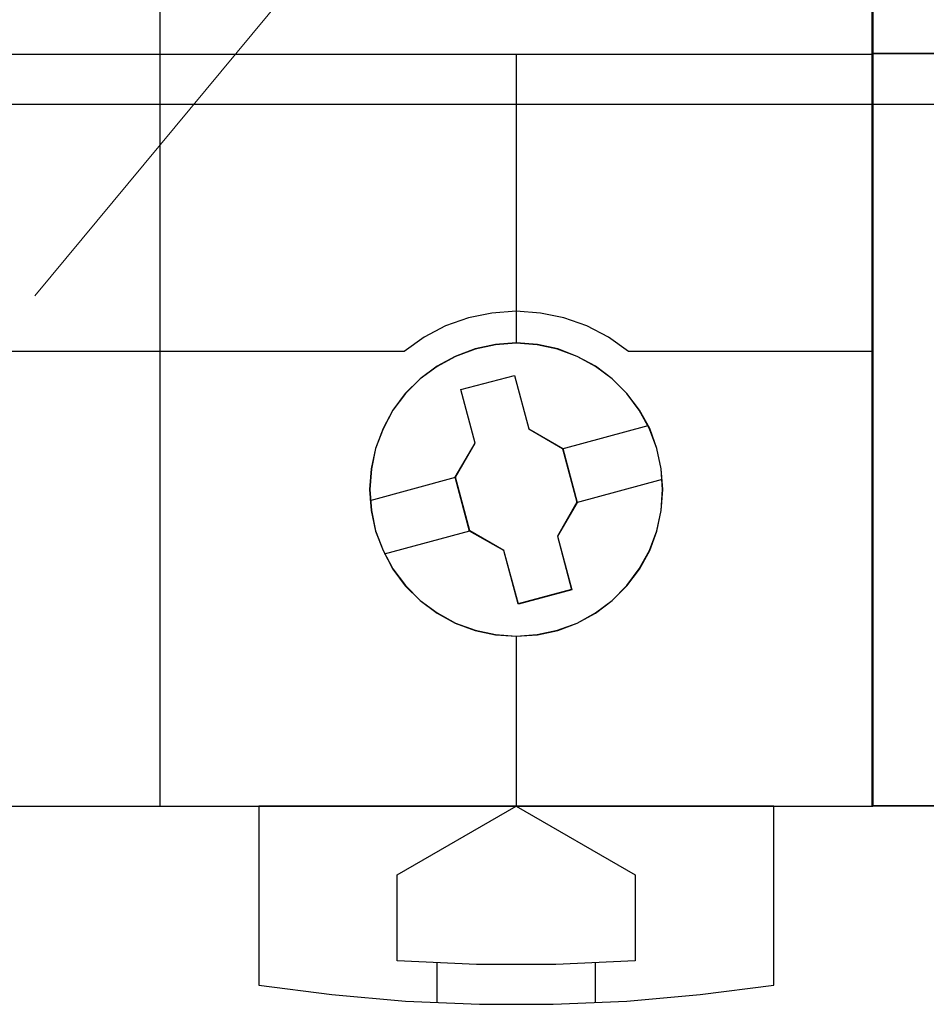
# Model space of a CAD drawing. Header units: millimetres. Extents: x -1290 to 1795, y -4192 to -1311.
# Tile 398 of 656: x 1464.41 to 1468.99, y -3693.95 to -3688.98. Entities that reach past the tile are written whole.
import ezdxf

# ---------------------------------------------------------------- set-up
doc = ezdxf.new("R2010")
doc.units = ezdxf.units.MM
doc.layers.add('45', color=7, linetype='Continuous')
doc.layers.add('Aparatura', color=7, linetype='Continuous', lineweight=13)

# ---------------------------------------------------------------- blocks, each defined once
blk = doc.blocks.new('*U213')
at = {"layer": '45', "color": 7}
for points in [[(513.455777, -233.587806), (531.452685, -233.587806), (531.452685, -233.587806), (549.44375, -233.587806), (549.44375, -233.587806), (549.44375, -316.565706), (549.44375, -316.565706), (531.452685, -316.565706), (531.452685, -316.565706), (513.455777, -316.565706), (513.455777, -316.565706), (495.464712, -316.565706), (495.464712, -316.565706), (495.464712, -233.587806), (495.464712, -233.587806), (513.455777, -233.587806), (513.455777, -233.587806)], [(544.139855, -308.564689), (544.104753, -308.044056), (543.993595, -307.523423), (543.812233, -307.02619), (543.554816, -306.558205), (543.238895, -306.137019), (542.86447, -305.768481), (542.443242, -305.452592), (541.981062, -305.20105), (541.489629, -305.013856), (540.974795, -304.90271), (540.442409, -304.861761), (539.915874, -304.90271), (539.40104, -305.013856), (538.903757, -305.20105), (538.441576, -305.452592), (538.014498, -305.768481), (537.640073, -306.137019), (537.324152, -306.558205), (537.078436, -307.02619), (536.885373, -307.523423), (536.780066, -308.044056), (536.739113, -308.564689), (536.780066, -309.097021), (536.885373, -309.611804), (537.078436, -310.103188), (537.324152, -310.571173), (537.640073, -310.992359), (538.014498, -311.366746), (538.441576, -311.682636), (538.903757, -311.940028), (539.40104, -312.121372), (539.915874, -312.232518), (540.442409, -312.267617), (540.974795, -312.232518), (541.489629, -312.121372), (541.981062, -311.940028), (542.443242, -311.682636), (542.86447, -311.366746), (543.238895, -310.992359), (543.554816, -310.571173), (543.812233, -310.103188), (543.993595, -309.611804), (544.104753, -309.097021), (544.139855, -308.564689)], [(544.134483, -308.564689), (544.099423, -308.044813), (543.9884, -307.524938), (543.807258, -307.028427), (543.550152, -306.561124), (543.234613, -306.14055), (542.860641, -305.772548), (542.439923, -305.457118), (541.978301, -305.205942), (541.487463, -305.019021), (540.973252, -304.908036), (540.44151, -304.867147), (539.915612, -304.908036), (539.401401, -305.019021), (538.90472, -305.205942), (538.443098, -305.457118), (538.016536, -305.772548), (537.642564, -306.14055), (537.327026, -306.561124), (537.081606, -307.028427), (536.888777, -307.524938), (536.783598, -308.044813), (536.742694, -308.564689), (536.783598, -309.096247), (536.888777, -309.610281), (537.081606, -310.10095), (537.327026, -310.568254), (537.642564, -310.988828), (538.016536, -311.362671), (538.443098, -311.678101), (538.90472, -311.935118), (539.401401, -312.116198), (539.915612, -312.227183), (540.44151, -312.262231), (540.973252, -312.227183), (541.487463, -312.116198), (541.978301, -311.935118), (542.439923, -311.678101), (542.860641, -311.362671), (543.234613, -310.988828), (543.550152, -310.568254), (543.807258, -310.10095), (543.9884, -309.610281), (544.099423, -309.096247), (544.134483, -308.564689)], [(539.041138, -306.037401), (540.395511, -305.680445), (540.395511, -305.680445), (540.759022, -307.032197), (540.759022, -307.032197), (541.615033, -307.529595), (541.615033, -307.529595), (541.978545, -308.8872), (541.978545, -308.8872), (541.486045, -309.741554), (541.486045, -309.741554), (541.843694, -311.093306), (541.843694, -311.093306), (540.495183, -311.456114), (540.495183, -311.456114), (540.131672, -310.104362), (540.131672, -310.104362), (539.263935, -309.612816), (539.263935, -309.612816), (538.900423, -308.255211), (538.900423, -308.255211), (539.404649, -307.395005), (539.404649, -307.395005), (539.041138, -306.037401), (539.041138, -306.037401)], [(539.04431, -306.040437), (540.394743, -305.684035), (540.757198, -307.033687), (541.610719, -307.530312), (541.973173, -308.885806), (541.482106, -309.738833), (541.838714, -311.088484), (540.494126, -311.450728), (540.131672, -310.101077), (539.266459, -309.610294), (538.904005, -308.2548), (539.406764, -307.395931), (539.04431, -306.040437)], [(533.940333, -316.554934), (533.940333, -321.074484), (533.940333, -321.074484), (535.787977, -321.314512), (537.647316, -321.478434), (539.512501, -321.560395), (541.371839, -321.560395), (543.237025, -321.478434), (545.090516, -321.314512), (546.944007, -321.074484), (546.944007, -321.074484), (546.944007, -316.554934), (533.940333, -316.554934)], [(537.433884, -318.294345), (540.442411, -316.554934), (540.442411, -316.554934), (543.445084, -318.294345), (543.445084, -318.294345), (543.445084, -320.461288), (543.445084, -320.461288), (541.443302, -320.554994), (539.441519, -320.554994), (537.433884, -320.461288), (537.433884, -320.461288), (537.433884, -318.294345), (537.433884, -318.294345)]]:
    blk.add_lwpolyline(points, close=True, dxfattribs=at)
at = {"layer": '45', "color": 59}
blk.add_lwpolyline([(513.456971, -233.593193), (531.451491, -233.593193), (549.440168, -233.593193), (549.440168, -316.562115), (531.451491, -316.562115), (513.456971, -316.562115), (495.468294, -316.562115), (495.468294, -233.593193), (513.456971, -233.593193)], close=True, dxfattribs=at)
at = {"layer": '45', "color": 7}
for points in [[(531.445962, -316.565706), (531.445962, -266.873761)], [(513.451756, -297.567218), (531.456706, -297.567218)], [(531.445962, -297.567218), (549.44375, -297.567218)], [(540.436798, -297.567218), (540.436798, -304.872533)], [(541.6043, -307.536846), (543.770982, -306.947968)], [(536.749857, -308.838481), (538.911167, -308.249603)], [(541.967801, -308.892342), (544.134483, -308.301669)], [(537.111568, -310.188591), (539.272878, -309.605099)], [(540.436798, -312.256845), (540.436798, -316.565706)], [(538.438437, -320.515496), (538.438437, -321.524487)], [(542.43516, -320.515496), (542.43516, -321.524487)]]:
    blk.add_lwpolyline(points, dxfattribs=at)
at = {"layer": '45', "color": 251}
for points in [[(543.274973, -305.077204), (542.771623, -304.716817), (542.227304, -304.433234), (541.647867, -304.226455), (541.050871, -304.108295), (540.44217, -304.061031), (539.827616, -304.108295), (539.236473, -304.226455), (538.657036, -304.433234), (538.112717, -304.716817), (537.609367, -305.077204)], [(525.275395, -305.066432), (531.456706, -305.066432)], [(531.445962, -305.066432), (537.620111, -305.066432)], [(543.264229, -305.066432), (549.44375, -305.066432)]]:
    blk.add_lwpolyline(points, dxfattribs=at)
blk = doc.blocks.new('*U215')
at = {"layer": '45', "color": 7}
for points in [[(549.433006, -233.593193), (567.434375, -233.593193), (567.434375, -233.593193), (567.434375, -316.554934), (567.434375, -316.554934), (549.433006, -316.554934), (549.433006, -316.554934), (549.433006, -233.593193), (549.433006, -233.593193)], [(549.438378, -233.598579), (567.429003, -233.598579), (567.429003, -316.549548), (549.438378, -316.549548), (549.438378, -233.598579)], [(549.433006, -297.55465), (567.434375, -297.55465), (549.433006, -297.55465)]]:
    blk.add_lwpolyline(points, close=True, dxfattribs=at)

msp = doc.modelspace()

# ---------------------------------------------------------------- linework, layer by layer
at = {"layer": 'Aparatura', "color": 7, "lineweight": 13}
for points in [[(1464.4856, -3690.3703), (1490.0832, -3659.549)], [(1412.53, -3689.4022), (1542.0388, -3689.4022)]]:
    msp.add_lwpolyline(points, dxfattribs=at)
msp.add_lwpolyline([(1542.0388, -3689.4026), (1412.53, -3689.4026), (1412.53, -3680.4182), (1542.0388, -3680.4182), (1542.0388, -3689.4026)], close=True, dxfattribs=at)

# ---------------------------------------------------------------- block references
at = {"layer": 'Aparatura', "color": 7, "lineweight": 13, "xscale": 0.2, "yscale": 0.2, "zscale": 0.2}
for name in ['*U213', '*U215']:
    msp.add_blockref(name, (1358.8293, -3629.6349), dxfattribs=at)

doc.saveas('drawing.dxf')
